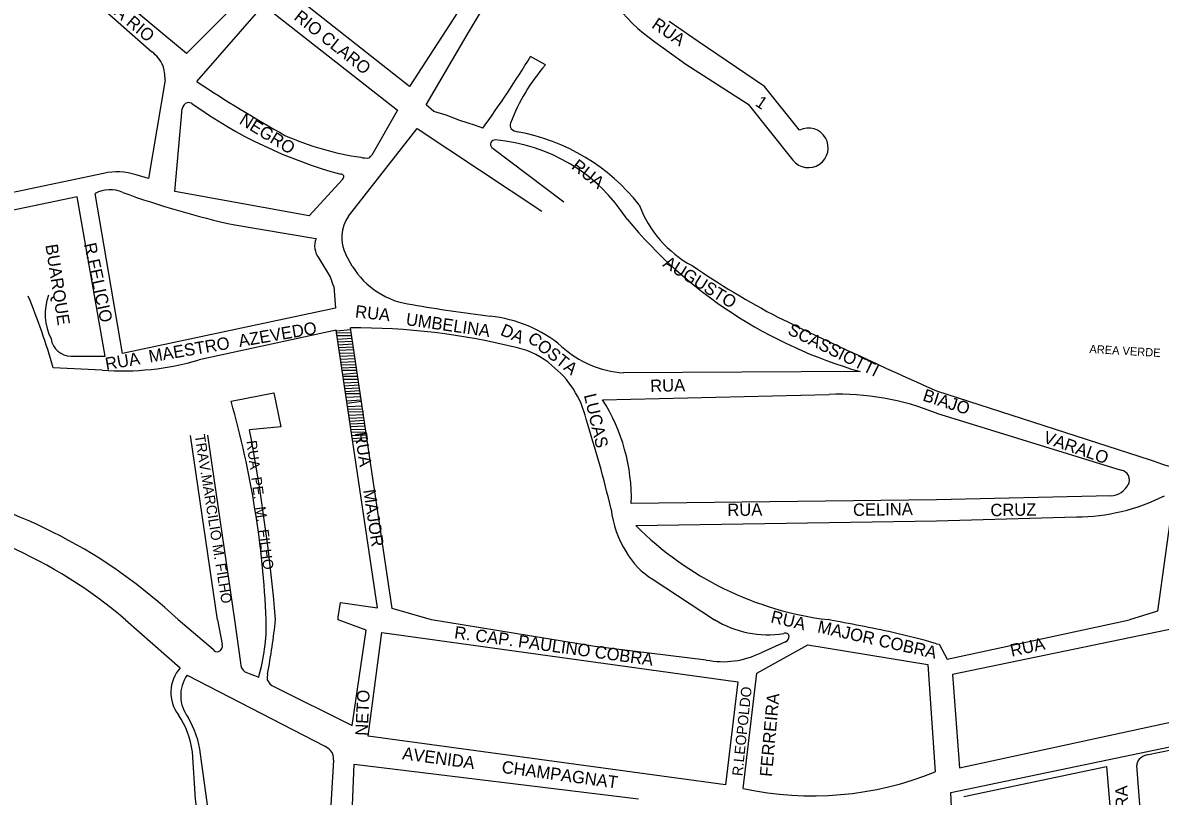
# Model space of a CAD drawing. Extents: x 325709 to 364434, y 7573432 to 7597073.
# Drawn here: x 335639 to 336190, y 7590416 to 7590791 of the extents above; entities that cross this region are included whole.
import ezdxf

# ---------------------------------------------------------------- set-up
doc = ezdxf.new("R2010")
doc.units = 0
for name, color, linetype in [('EDIFEXISTENT', 7, 'Continuous'), ('EDIFIDENTIF', 7, 'Continuous'), ('LOGRADOURO', 7, 'Continuous'), ('LOGRADOURO_TEXTO', 7, 'Continuous'), ('TUBO_PEAD_GN_63', 7, 'Continuous')]:
    doc.layers.add(name, color=color, linetype=linetype)

msp = doc.modelspace()

# ---------------------------------------------------------------- linework, layer by layer
at = {"layer": 'EDIFEXISTENT'}
for p, q in [((335790.71, 7590641.93), (335797.64, 7590642.51)), ((335790.76, 7590640.9), (335797.78, 7590641.07)), ((335790.96, 7590639.59), (335797.95, 7590639.64)), ((335791.21, 7590637.88), (335798.15, 7590638.27)), ((335791.41, 7590636.52), (335798.36, 7590636.87)), ((335791.63, 7590635.05), (335798.56, 7590635.52)), ((335791.81, 7590633.81), (335798.77, 7590634.09)), ((335792.01, 7590632.42), (335798.97, 7590632.77)), ((335792.22, 7590631.01), (335799.2, 7590631.22)), ((335792.42, 7590629.64), (335799.4, 7590629.88)), ((335792.65, 7590628.12), (335799.62, 7590628.42)), ((335792.87, 7590626.62), (335799.81, 7590627.08)), ((335793.05, 7590625.38), (335800.03, 7590625.61)), ((335793.25, 7590624.01), (335800.23, 7590624.27)), ((335793.43, 7590622.81), (335800.44, 7590622.85)), ((335793.71, 7590620.93), (335800.65, 7590621.46)), ((335793.87, 7590619.9), (335800.88, 7590619.88)), ((335794.09, 7590618.41), (335801.09, 7590618.52)), ((335794.34, 7590616.74), (335801.34, 7590617.04)), ((335794.55, 7590615.28), (335801.56, 7590615.7)), ((335794.75, 7590613.94), (335801.81, 7590614.22)), ((335794.97, 7590612.48), (335802.03, 7590612.87)), ((335795.13, 7590611.45), (335802.27, 7590611.46)), ((335795.37, 7590609.77), (335802.5, 7590610.11)), ((335795.64, 7590608), (335802.58, 7590608.45)), ((335795.8, 7590606.89), (335802.86, 7590607.73)), ((335796.04, 7590605.27), (335803.25, 7590605.57)), ((335796.24, 7590603.95), (335803.49, 7590604.13)), ((335796.43, 7590602.65), (335803.73, 7590602.7)), ((335796.69, 7590600.93), (335803.91, 7590601.33)), ((335796.89, 7590599.57), (335804.09, 7590599.93)), ((335797.11, 7590598.09), (335804.26, 7590598.58)), ((335797.3, 7590596.86), (335804.44, 7590597.15)), ((335797.5, 7590595.46), (335804.61, 7590595.82)), ((335797.71, 7590594.06), (335804.81, 7590594.28)), ((335797.92, 7590592.69), (335804.98, 7590592.94)), ((335798.14, 7590591.17), (335805.17, 7590591.47)), ((335798.37, 7590589.67), (335805.34, 7590590.12)), ((335798.55, 7590588.44), (335805.53, 7590588.66))]:
    msp.add_line(p, q, dxfattribs=at)
at = {"layer": 'LOGRADOURO'}
for p, q in [((335652.86, 7590819.73), (335701.27, 7590777.04)), ((335718.04, 7590776.24), (335673.74, 7590813.18)), ((335826.12, 7590760.18), (335765.7, 7590807.93)), ((335746.57, 7590804.89), (335718.04, 7590776.24)), ((335722.96, 7590762.69), (335755.36, 7590799.7)), ((335755.36, 7590799.7), (335820.18, 7590748.86)), ((335851.51, 7590799.29), (335826.12, 7590760.18)), ((335891.95, 7590770.76), (335884.74, 7590774.81)), ((335707.62, 7590763.5), (335699.54, 7590715.71)), ((335712.27, 7590709.43), (335715.94, 7590749.47)), ((335796.47, 7590697.44), (335829.85, 7590739.9)), ((335829.85, 7590739.9), (335890.19, 7590699.79)), ((335900.79, 7590704.14), (335866.02, 7590730.59)), ((335699.54, 7590715.71), (335693.54, 7590717.43)), ((335793.64, 7590715.26), (335777.49, 7590697.59)), ((335664.96, 7590706.82), (335608.4, 7590694.93)), ((335678.55, 7590629.6), (335664.96, 7590706.82)), ((335686.9, 7590630.81), (335673.67, 7590708.41)), ((335777.49, 7590697.59), (335712.27, 7590709.43)), ((335741.43, 7590693.14), (335780.75, 7590686.56)), ((335798.35, 7590673.25), (335795.28, 7590678.77)), ((335782.12, 7590677.04), (335787.84, 7590667.66)), ((335789.33, 7590663.32), (335790.23, 7590652.86)), ((335790.23, 7590652.86), (335686.9, 7590630.81)), ((335790.55, 7590642.18), (335724.08, 7590627.74)), ((335817.59, 7590507.35), (335797.4, 7590643.33)), ((335662.01, 7590629.63), (335678.55, 7590629.6)), ((335677.08, 7590622.85), (335653.31, 7590623.97)), ((336044.46, 7590622.14), (335929.76, 7590621.49)), ((336081.39, 7590612.72), (336185.08, 7590579.36)), ((335919.62, 7590608.49), (336029.4, 7590611.06)), ((336081.39, 7590601.96), (336171.03, 7590574.28)), ((335732.96, 7590501.91), (335719.91, 7590591.15)), ((335728.24, 7590591.37), (335741.19, 7590501.91)), ((336081.39, 7590559.96), (335933.55, 7590558.18)), ((336166, 7590561.87), (336081.39, 7590559.96)), ((336196.06, 7590559.67), (336188.6, 7590506.02)), ((336081.39, 7590549.73), (336149.24, 7590551.76)), ((335935.77, 7590547.48), (336081.39, 7590549.73)), ((335944.11, 7590521.41), (335973.92, 7590501.91)), ((335836.73, 7590501.91), (335817.59, 7590507.35)), ((336188.6, 7590506.02), (336174.98, 7590501.91)), ((335688.4, 7590501.91), (335714.96, 7590478.5)), ((335730.86, 7590487.44), (335714, 7590501.91)), ((335732.96, 7590501.91), (335735.32, 7590490.04)), ((335741.19, 7590501.91), (335744.13, 7590481.06)), ((335805.09, 7590496.84), (335791.42, 7590501.91)), ((335798.21, 7590450.65), (335805.09, 7590496.84)), ((336217.56, 7590501.91), (336089.29, 7590475.29)), ((335806.08, 7590445.5), (335812.71, 7590495.71)), ((335812.71, 7590495.71), (335985.2, 7590471.74)), ((336008.25, 7590491.13), (335996.46, 7590485.91)), ((336019.11, 7590489.69), (336077.33, 7590480.12)), ((336077.33, 7590480.12), (336080.89, 7590428.15)), ((336092.63, 7590430.15), (336344.38, 7590484.52)), ((335718.26, 7590475.01), (335785, 7590440.59)), ((335746.32, 7590476.6), (335752.97, 7590474.04)), ((336089.29, 7590475.29), (336092.63, 7590430.15)), ((335760.38, 7590469.53), (335798.21, 7590450.65)), ((335985.2, 7590471.74), (335979.19, 7590421.86)), ((336183.48, 7590436.46), (336251.49, 7590450.1)), ((335979.19, 7590421.86), (335806.08, 7590445.5)), ((335742.84, 7590306.66), (335724.84, 7590436.78)), ((335789.29, 7590433.76), (335781.52, 7590305.42)), ((335793.62, 7590304.23), (335799.3, 7590431.95)), ((336094.79, 7590416.16), (336163.88, 7590430.69)), ((336163.88, 7590430.69), (336175.86, 7590285.56)), ((336189.99, 7590284.24), (336178.48, 7590431.3))]:
    msp.add_line(p, q, dxfattribs=at)
for points in [[(335834.2, 7590751.37), (335854.74, 7590786.34), (335874.86, 7590820.12), (335889.17, 7590843.59)], [(336015.1, 7590739.15), (335998.1, 7590760.3), (335965.92, 7590782.12), (335951.85, 7590791.71)], [(335945.02, 7590781.81), (335960, 7590771.05), (335990.14, 7590751.72), (336011.84, 7590724.53), (336011.84, 7590724.53)], [(335861.6, 7590740.05), (335858, 7590741.27), (335854.01, 7590742.69), (335850.42, 7590743.8), (335843.87, 7590746.32), (335837.87, 7590748.09), (335834.2, 7590751.37)], [(335820.18, 7590748.86), (335807.87, 7590727.03), (335807.67, 7590726.77), (335807.14, 7590726.26), (335806.89, 7590726.13), (335806.46, 7590725.64)], [(335677.81, 7590718.16), (335616.8, 7590705.41), (335523.85, 7590682.69)], [(335791.42, 7590501.91), (335791.5, 7590503.13), (335792.64, 7590510.15), (335810.59, 7590507.58), (335790.55, 7590642.18)], [(335739.57, 7590607.84), (335739.57, 7590607.84), (335760.38, 7590611.89), (335763.73, 7590595.29), (335748.59, 7590593.92)], [(335969.91, 7590482.35), (335915.87, 7590488.97), (335836.73, 7590501.91)], [(336081.39, 7590490.27), (336082.81, 7590490.09), (336086.63, 7590482.72), (336174.98, 7590501.91)], [(335987.82, 7590420.16), (335994.35, 7590476.01), (336019.11, 7590489.69)], [(335736.91, 7590306.28), (335722.42, 7590415), (335720.85, 7590437.89)], [(335799.3, 7590431.95), (335936.99, 7590415.09), (335936.99, 7590415.09)]]:
    msp.add_lwpolyline(points, dxfattribs=at)
for centre, radius, start, end in [((335999.38, 7590858.16), 93.72, 200.1991, 234.5451), ((335691.05, 7590763.45), 17.01, 24.5183, 53.0636), ((335410.75, 7591065.34), 555.95, 324.1896, 328.4944), ((335687.06, 7590763.88), 20.56, 358.9367, 18.7918), ((335963.16, 7590708.92), 94.32, 139.0293, 159.1175), ((336074.56, 7591290.11), 633.87, 236.31058, 240.84181), ((335719.48, 7590748.99), 3.57, 108.2261, 172.2673), ((335719.02, 7590749.11), 3.33, 57.2543, 101.3332), ((335851.32, 7590933.98), 224, 234.3673, 254.8568), ((335877.47, 7590741.39), 2.69, 154.7518, 219.111), ((335879.34, 7590744.4), 6.15, 229.927, 260.1987), ((336019.36, 7590730.53), 9.61, 218.5997, 116.2851), ((335822.3, 7590863.76), 139.21, 246.0225, 261.835), ((335867.7, 7590731.76), 2.61, 90.0217, 146.7682), ((335860.62, 7590650.41), 84.26, 32.7553, 85.1778), ((335860.8, 7590642.02), 97.89, 38.4729, 79.7041), ((335867.63, 7590732.25), 2.31, 155.9797, 225.6443), ((335805.42, 7590737.25), 11.65, 255.6314, 275.1274), ((335684.38, 7590690.32), 28.61, 71.3419, 103.2838), ((335792.84, 7590716.2), 1.55, 30.3449, 91.1587), ((335792.49, 7590716.57), 1.74, 311.3316, 13.9573), ((335680.89, 7590694.83), 15.39, 65.925, 117.9937), ((335835.85, 7591120.2), 437.37, 250.126, 257.5324), ((335989.21, 7590722.04), 55.19, 200.2598, 241.7179), ((335810.77, 7590687.16), 17.61, 144.286, 208.4543), ((336107.39, 7590841.76), 228.46, 219.6459, 254.0085), ((335789.81, 7590683), 9.73, 158.5391, 217.7614), ((335831.89, 7590693.51), 39.18, 211.1333, 263.3874), ((336207.62, 7591032.59), 434.51, 235.7483, 242.1427), ((335672.04, 7590625.72), 123.16, 17.7748, 19.9098), ((335363.17, 7590543.34), 301.14, 15.5305, 22.528), ((335676.32, 7590649.9), 26.81, 159.8848, 206.5734), ((335972.98, 7591497.84), 855.73, 260.20351, 262.76162), ((335858.82, 7590585.54), 63.7, 49.9793, 84.2925), ((337382.21, 7593510.72), 3176.56, 244.29834, 245.82616), ((335799.16, 7590314.69), 328.64, 76.0516, 90.306), ((335662, 7590639.4), 9.77, 188.7959, 270.0355), ((335933, 7590670.47), 49.08, 227.416, 266.2093), ((335870.2, 7590597.28), 37.27, 48.2453, 77.3246), ((335687.22, 7590753.74), 131.28, 265.5709, 286.3078), ((335866.61, 7590588.62), 46.22, 13.1356, 52.08), ((335293.9, 7590481.6), 463.2, 2.5134, 15.8159), ((335844.29, 7590560.54), 89.29, 358.4886, 32.4795), ((336033.87, 7590483.53), 127.61, 68.1351, 92.007), ((335360.94, 7590422.08), 578.44, 13.32825, 17.82322), ((334837.68, 7590422.42), 926.91, 4.91996, 10.66274), ((336223.45, 7590676.5), 104.44, 248.4414, 265.4182), ((336170.34, 7590569.65), 4.68, 331.0708, 81.4863), ((335539.24, 7590316.19), 255.02, 46.7422, 78.2452), ((336164.93, 7590572.71), 10.89, 275.6319, 330.7507), ((336149.08, 7590646.46), 94.71, 270.1015, 296.8787), ((335540.11, 7590328.13), 228.45, 49.5261, 83.3813), ((335971.9, 7590560.72), 48.39, 186.2834, 212.3865), ((336048.49, 7590659.91), 159.2, 224.9277, 262.948), ((335962.8, 7590552.74), 36.48, 209.4519, 239.1721), ((335663.43, 7590500.06), 93.25, 343.7932, 1.1367), ((335372.2, 7590545.56), 391.42, 349.7114, 353.5981), ((335999.67, 7590543.59), 48.98, 238.2981, 279.121), ((335829.26, 7589414.6), 1105.5, 77.93622, 79.5938), ((336008.28, 7590493.64), 1.8, 10.6422, 118.0333), ((336007.26, 7590493.74), 2.8, 290.9042, 4.644), ((335986, 7590162.73), 341.14, 73.7615, 77.4173), ((335732.92, 7590488.8), 2.47, 213.4393, 284.7709), ((335732.45, 7590489.19), 2.99, 291.5353, 16.5074), ((335977.96, 7590523.14), 41.58, 258.8389, 296.4267), ((335749.74, 7590481.06), 5.61, 179.951, 232.4758), ((335728.1, 7590466.64), 17.7, 137.9337, 217.639), ((335732.47, 7590465.15), 17.29, 145.2216, 217.8236), ((335765.5, 7590473.75), 8.39, 166.9295, 186.4965), ((335761.94, 7590474.29), 5, 197.2836, 251.826), ((335679.24, 7590432.44), 41.97, 7.4534, 33.8753), ((335677.37, 7590430.57), 47.88, 7.4546, 30.0543), ((335781.04, 7590432.43), 9.07, 42.1873, 64.1382), ((335783.22, 7590434.43), 6.11, 353.709, 41.983), ((336187.42, 7590424.86), 12.25, 108.7349, 129.2254), ((336183.68, 7590431.02), 5.21, 140.3195, 176.9491), ((336021.42, 7590574.81), 158.26, 257.7424, 292.072)]:
    msp.add_arc(centre, radius, start, end, dxfattribs=at)
at = {"layer": 'TUBO_PEAD_GN_63'}
for p, q in [((336088.35, 7590418.17), (336351.78, 7590473.08)), ((336095.37, 7590284.05), (336088.35, 7590418.17))]:
    msp.add_line(p, q, dxfattribs=at)

# ---------------------------------------------------------------- texts
at = {"layer": 'EDIFIDENTIF'}
msp.add_text('AREA VERDE', height=4, rotation=356.743, dxfattribs=at).set_placement((336155.5, 7590631.13))
at = {"layer": 'LOGRADOURO_TEXTO'}
for s, height, rotation, p in [('RUA RIO', 6, 320.1691, (335673.65, 7590802.79)), ('RIO CLARO', 6, 321.678, (335769.62, 7590793.05)), ('RUA', 6, 325.7155, (335943.01, 7590789.05)), ('1', 6, 326, (335993.19, 7590751.28)), ('NEGRO', 6, 328.4773, (335743.13, 7590742.51)), ('RUA', 6, 321.7353, (335904.15, 7590720.8)), ('R.FELICIO', 6, 282.0552, (335668.23, 7590683.86)), ('BUARQUE', 6, 278.833, (335649.58, 7590683.41)), ('AUGUSTO', 6, 328.1669, (335948.43, 7590673.35)), ('RUA', 6, 353.5483, (335799.49, 7590648.41)), ('RUA  MAESTRO  AZEVEDO', 6, 9.7971, (335679.12, 7590622.81)), ('UMBELINA', 6, 351.8782, (335824.05, 7590644.67)), ('DA', 6, 336.3297, (335869.68, 7590640.05)), ('COSTA', 6, 321.7461, (335882.81, 7590637.15)), ('SCASSIOTTI', 6, 333.8872, (336008.89, 7590640.48)), ('RUA', 6, 1.2957, (335942.78, 7590612.22)), ('BIAJO', 6, 342.2953, (336074.38, 7590608.14)), ('LUCAS', 6, 283.2337, (335910.56, 7590610.7)), ('TRAV.MARCILIO M. FILHO', 5, 279.1566, (335721.92, 7590591.22)), ('RUA     MAJOR', 6, 278.5577, (335799.44, 7590592.41)), ('VARALO', 6, 340.9864, (336132.79, 7590587.82)), ('RUA  PE.  M.  FILHO', 5, 277.6009, (335746.99, 7590588.45)), ('RUA', 6, 0.8856, (335980.14, 7590552.1)), ('CELINA', 6, 0.8856, (336041.05, 7590552.15)), ('CRUZ', 6, 0.8856, (336107.63, 7590552.01)), ('RUA', 6, 346.6457, (336000.75, 7590500.67)), ('R. CAP. PAULINO COBRA', 6, 352.0893, (335847.51, 7590492.92)), ('MAJOR COBRA', 6, 347.3138, (336023.41, 7590495.83)), ('RUA', 6, 12.2099, (336117.91, 7590483.96)), ('R.LEOPOLDO', 5, 83.9359, (335987.37, 7590425.97)), ('NETO', 6, 87.3412, (335805.75, 7590445.55)), ('FERREIRA', 6, 84.8617, (336001.73, 7590425.6)), ('AVENIDA      CHAMPAGNAT', 6, 352.2228, (335822.34, 7590434.3)), ('DE  OLIVEIRA', 6, 92.3686, (336176.14, 7590369.1))]:
    msp.add_text(s, height=height, rotation=rotation, dxfattribs=at).set_placement(p)

doc.saveas('drawing.dxf')
